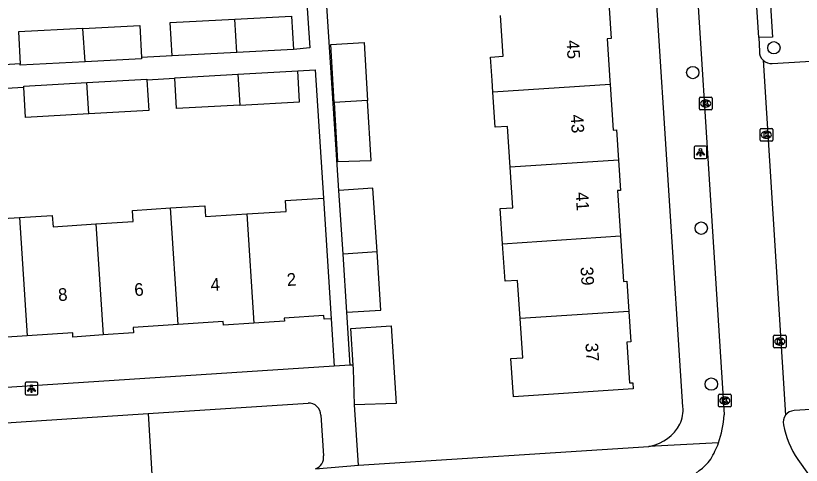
# Model space of a CAD drawing. Extents: x 159689 to 160786, y 387323 to 388339.
# Drawn here: x 160616.3 to 160678.4, y 387969.6 to 388005.1 of the extents above; entities that cross this region are included whole.
import ezdxf

# ---------------------------------------------------------------- set-up
doc = ezdxf.new("R2010")
doc.units = 0
for name, color, linetype in [('IMGEO_Boom', 7, 'Continuous'), ('IMGEO_Groenvoorziening', 7, 'Continuous'), ('IMGEO_Kolk', 7, 'Continuous'), ('IMGEO_Lichtpunt', 7, 'Continuous'), ('IMGEO_Pand', 7, 'Continuous'), ('IMGEO_Pand_nummerreeks', 7, 'Continuous'), ('IMGEO_Rijbaan_lokaal_open', 7, 'Continuous'), ('IMGEO_Voetpad_open', 7, 'Continuous')]:
    doc.layers.add(name, color=color, linetype=linetype)

msp = doc.modelspace()

# ---------------------------------------------------------------- linework, layer by layer
at = {"layer": 'IMGEO_Boom'}
for centre in [(160676.279, 388002.598), (160669.863, 388000.639), (160670.536, 387988.331), (160671.33, 387975.995)]:
    msp.add_circle(centre, 0.489, dxfattribs=at)
at = {"layer": 'IMGEO_Groenvoorziening'}
msp.add_lwpolyline([(160626.789, 387973.67), (160627.108, 387968.428)], dxfattribs=at)
at = {"layer": 'IMGEO_Kolk'}
for p, q in [((160670.384, 387997.767), (160670.384, 387998.619)), ((160670.459, 387998.693), (160671.311, 387998.693)), ((160671.385, 387998.619), (160671.385, 387997.767)), ((160670.872, 387998.473), (160670.897, 387998.473)), ((160671.311, 387997.693), (160670.459, 387997.693)), ((160670.895, 387997.913), (160670.87, 387997.913)), ((160675.184, 387995.289), (160675.184, 387996.141)), ((160675.259, 387996.215), (160676.111, 387996.215)), ((160676.185, 387996.141), (160676.185, 387995.289)), ((160675.672, 387995.995), (160675.697, 387995.995)), ((160676.111, 387995.215), (160675.259, 387995.215)), ((160675.695, 387995.435), (160675.67, 387995.435)), ((160676.244, 387978.937), (160676.244, 387979.789)), ((160676.319, 387979.863), (160677.171, 387979.863)), ((160676.732, 387979.643), (160676.757, 387979.643)), ((160677.245, 387979.789), (160677.245, 387978.937)), ((160677.171, 387978.863), (160676.319, 387978.863)), ((160676.755, 387979.083), (160676.73, 387979.083)), ((160671.898, 387974.264), (160671.898, 387975.116)), ((160671.973, 387975.19), (160672.825, 387975.19)), ((160672.899, 387975.116), (160672.899, 387974.264)), ((160672.409, 387974.41), (160672.384, 387974.41)), ((160672.386, 387974.97), (160672.411, 387974.97)), ((160672.825, 387974.19), (160671.973, 387974.19))]:
    msp.add_line(p, q, dxfattribs=at)
for points in [[(160670.384, 387997.767), (160670.384, 387998.619)], [(160670.459, 387998.693), (160671.311, 387998.693)], [(160671.385, 387998.619), (160671.385, 387997.767)], [(160670.705, 387998.393), (160670.828, 387998.393), (160670.828, 387998.242), (160670.958, 387998.393), (160671.122, 387998.393), (160670.976, 387998.242), (160671.129, 387997.993), (160670.977, 387997.993), (160670.892, 387998.157), (160670.828, 387998.09), (160670.828, 387997.993), (160670.705, 387997.993), (160670.705, 387998.393)], [(160671.311, 387997.693), (160670.459, 387997.693)], [(160675.184, 387995.289), (160675.184, 387996.141)], [(160675.259, 387996.215), (160676.111, 387996.215)], [(160676.185, 387996.141), (160676.185, 387995.289)], [(160675.505, 387995.915), (160675.628, 387995.915), (160675.628, 387995.764), (160675.758, 387995.915), (160675.922, 387995.915), (160675.776, 387995.764), (160675.929, 387995.515), (160675.777, 387995.515), (160675.692, 387995.679), (160675.628, 387995.612), (160675.628, 387995.515), (160675.505, 387995.515), (160675.505, 387995.915)], [(160676.111, 387995.215), (160675.259, 387995.215)], [(160676.244, 387978.937), (160676.244, 387979.789)], [(160676.319, 387979.863), (160677.171, 387979.863)], [(160676.565, 387979.563), (160676.688, 387979.563), (160676.688, 387979.412), (160676.818, 387979.563), (160676.982, 387979.563), (160676.836, 387979.412), (160676.989, 387979.163), (160676.837, 387979.163), (160676.752, 387979.327), (160676.688, 387979.26), (160676.688, 387979.163), (160676.565, 387979.163), (160676.565, 387979.563)], [(160677.245, 387979.789), (160677.245, 387978.937)], [(160677.171, 387978.863), (160676.319, 387978.863)], [(160671.898, 387974.264), (160671.898, 387975.116)], [(160671.973, 387975.19), (160672.825, 387975.19)], [(160672.899, 387975.116), (160672.899, 387974.264)], [(160672.219, 387974.89), (160672.342, 387974.89), (160672.342, 387974.739), (160672.472, 387974.89), (160672.636, 387974.89), (160672.49, 387974.739), (160672.643, 387974.49), (160672.491, 387974.49), (160672.406, 387974.654), (160672.342, 387974.587), (160672.342, 387974.49), (160672.219, 387974.49), (160672.219, 387974.89)], [(160672.825, 387974.19), (160671.973, 387974.19)]]:
    msp.add_lwpolyline(points, dxfattribs=at)
for centre, start, end in [((160670.461, 387998.617), 91.55205, 178.44795), ((160670.461, 387998.617), 91.55205, 178.44795), ((160671.309, 387998.617), 1.55205, 88.44795), ((160671.309, 387998.617), 1.55205, 88.44795), ((160670.461, 387997.769), 181.55205, 268.44795), ((160670.461, 387997.769), 181.55205, 268.44795), ((160671.309, 387997.769), 271.55205, 358.44795), ((160671.309, 387997.769), 271.55205, 358.44795), ((160675.261, 387996.139), 91.55205, 178.44795), ((160675.261, 387996.139), 91.55205, 178.44795), ((160676.109, 387996.139), 1.55205, 88.44795), ((160676.109, 387996.139), 1.55205, 88.44795), ((160675.261, 387995.291), 181.55205, 268.44795), ((160675.261, 387995.291), 181.55205, 268.44795), ((160676.109, 387995.291), 271.55205, 358.44795), ((160676.109, 387995.291), 271.55205, 358.44795), ((160676.321, 387979.787), 91.55205, 178.44795), ((160676.321, 387979.787), 91.55205, 178.44795), ((160677.169, 387979.787), 1.55205, 88.44795), ((160677.169, 387979.787), 1.55205, 88.44795), ((160676.321, 387978.939), 181.55205, 268.44795), ((160676.321, 387978.939), 181.55205, 268.44795), ((160677.169, 387978.939), 271.55205, 358.44795), ((160677.169, 387978.939), 271.55205, 358.44795), ((160671.975, 387975.114), 91.55205, 178.44795), ((160671.975, 387975.114), 91.55205, 178.44795), ((160672.823, 387975.114), 1.55205, 88.44795), ((160672.823, 387975.114), 1.55205, 88.44795), ((160671.975, 387974.266), 181.55205, 268.44795), ((160671.975, 387974.266), 181.55205, 268.44795), ((160672.823, 387974.266), 271.55205, 358.44795), ((160672.823, 387974.266), 271.55205, 358.44795)]:
    msp.add_arc(centre, 0.0765, start, end, dxfattribs=at)
for centre, major_axis, ratio, start_param, end_param in [((160670.871, 387998.193), (-0.387, 0.002), 0.722429, 4.712389, 7.853982), ((160670.896, 387998.193), (-0.39, 0.002), 0.717154, 1.570796, 4.712389), ((160675.671, 387995.715), (-0.387, 0.002), 0.722429, 4.712389, 7.853982), ((160675.696, 387995.715), (-0.39, 0.002), 0.717154, 1.570796, 4.712389), ((160676.731, 387979.363), (-0.387, 0.002), 0.722429, 4.712389, 7.853982), ((160676.756, 387979.363), (-0.39, 0.002), 0.717154, 1.570796, 4.712389), ((160672.385, 387974.69), (-0.387, 0.002), 0.722429, 4.712389, 7.853982), ((160672.41, 387974.69), (-0.39, 0.002), 0.717154, 1.570796, 4.712389)]:
    msp.add_ellipse(centre, major_axis=major_axis, ratio=ratio, start_param=start_param, end_param=end_param, dxfattribs=at)
at = {"layer": 'IMGEO_Lichtpunt'}
for p, q in [((160669.968, 387994.729), (160669.968, 387993.922)), ((160669.968, 387994.729), (160669.968, 387993.922)), ((160670.87, 387994.824), (160670.062, 387994.824)), ((160670.87, 387994.824), (160670.062, 387994.824)), ((160670.964, 387993.922), (160670.964, 387994.729)), ((160670.964, 387993.922), (160670.964, 387994.729)), ((160670.062, 387993.828), (160670.87, 387993.828)), ((160670.062, 387993.828), (160670.87, 387993.828)), ((160617.048, 387976.045), (160617.048, 387975.238)), ((160617.048, 387976.045), (160617.048, 387975.238)), ((160617.95, 387976.14), (160617.142, 387976.14)), ((160617.95, 387976.14), (160617.142, 387976.14)), ((160618.044, 387975.238), (160618.044, 387976.045)), ((160618.044, 387975.238), (160618.044, 387976.045)), ((160617.142, 387975.144), (160617.95, 387975.144)), ((160617.142, 387975.144), (160617.95, 387975.144))]:
    msp.add_line(p, q, dxfattribs=at)
for points in [[(160670.342, 387994.393), (160670.381, 387994.365), (160670.193, 387994.103), (160670.155, 387994.13), (160670.342, 387994.393)], [(160670.444, 387994.345), (160670.491, 387994.345), (160670.491, 387994.023), (160670.444, 387994.023), (160670.444, 387994.345)], [(160670.554, 387994.365), (160670.592, 387994.392), (160670.779, 387994.13), (160670.74, 387994.102), (160670.554, 387994.365)], [(160617.422, 387975.709), (160617.461, 387975.681), (160617.273, 387975.419), (160617.235, 387975.446), (160617.422, 387975.709)], [(160617.524, 387975.661), (160617.571, 387975.661), (160617.571, 387975.339), (160617.524, 387975.339), (160617.524, 387975.661)], [(160617.634, 387975.681), (160617.672, 387975.708), (160617.859, 387975.446), (160617.82, 387975.418), (160617.634, 387975.681)]]:
    msp.add_lwpolyline(points, dxfattribs=at)
for centre in [(160670.467, 387994.527), (160617.547, 387975.843)]:
    msp.add_circle(centre, 0.0994, dxfattribs=at)
for centre, start, end in [((160670.062, 387994.729), 90, 180), ((160670.062, 387994.729), 90, 180), ((160670.87, 387994.729), 0, 90), ((160670.87, 387994.729), 0, 90), ((160670.062, 387993.922), 180, 270), ((160670.062, 387993.922), 180, 270), ((160670.87, 387993.922), 270, 0), ((160670.87, 387993.922), 270, 360), ((160617.142, 387976.045), 90, 180), ((160617.142, 387976.045), 90, 180), ((160617.95, 387976.045), 0, 90), ((160617.95, 387976.045), 0, 90), ((160617.142, 387975.238), 180, 270), ((160617.142, 387975.238), 180, 270), ((160617.95, 387975.238), 270, 0), ((160617.95, 387975.238), 270, 360)]:
    msp.add_arc(centre, 0.0946, start, end, dxfattribs=at)
at = {"layer": 'IMGEO_Pand'}
for points in [[(160663.254, 388005.732), (160663.413, 388003.329), (160663.083, 388003.307), (160663.303, 388000), (160663.323, 387999.695)], [(160628.667, 388001.967), (160628.528, 388004.602), (160633.635, 388004.87)], [(160633.635, 388004.87), (160638.132, 388005.107), (160638.271, 388002.471)], [(160633.803, 388002.237), (160633.635, 388004.87)], [(160654.057, 387999.089), (160653.996, 388000), (160653.873, 388001.857), (160654.871, 388001.923), (160654.656, 388005.16)], [(160621.621, 388004.13), (160626.117, 388004.367), (160626.25, 388001.84)], [(160621.621, 388004.13), (160616.513, 388003.862), (160616.646, 388001.333)], [(160621.789, 388001.497), (160621.621, 388004.13)], [(160641.501, 387998.267), (160641.24, 388002.866), (160643.869, 388003.02), (160644.137, 387998.44)], [(160638.271, 388002.471), (160633.803, 388002.237)], [(160626.25, 388001.84), (160626.256, 388001.731), (160621.789, 388001.497)], [(160633.803, 388002.237), (160628.667, 388001.967)], [(160621.789, 388001.497), (160616.652, 388001.227), (160616.646, 388001.333)], [(160628.879, 388000.195), (160628.877, 388000.225), (160633.872, 388000.504)], [(160633.872, 388000.504), (160638.629, 388000.773)], [(160633.872, 388000.504), (160634.027, 387998.069)], [(160634.027, 387998.069), (160638.765, 387998.332), (160638.629, 388000.773)], [(160621.929, 387999.838), (160626.685, 388000.103), (160626.687, 388000.066)], [(160626.687, 388000.066), (160626.823, 387997.628), (160622.081, 387997.365)], [(160634.027, 387998.069), (160629.012, 387997.791), (160628.879, 388000.195)], [(160616.937, 387999.49), (160616.933, 387999.56), (160621.929, 387999.838)], [(160622.081, 387997.365), (160617.07, 387997.087), (160616.937, 387999.49)], [(160622.081, 387997.365), (160621.929, 387999.838)], [(160663.323, 387999.695), (160654.057, 387999.089)], [(160663.323, 387999.695), (160663.563, 387996.085), (160663.825, 387996.102), (160663.984, 387993.71)], [(160655.42, 387993.149), (160655.206, 387996.381), (160654.241, 387996.316), (160654.057, 387999.089)], [(160644.137, 387998.44), (160641.501, 387998.267)], [(160641.501, 387998.267), (160641.767, 387993.592), (160644.417, 387993.67), (160644.137, 387998.44)], [(160663.984, 387993.71), (160655.42, 387993.149)], [(160663.984, 387993.71), (160664.142, 387991.32), (160663.903, 387991.304), (160664.141, 387987.712)], [(160654.821, 387987.102), (160654.636, 387989.885), (160655.632, 387989.951), (160655.42, 387993.149)], [(160644.883, 387986.452), (160644.553, 387991.49), (160641.874, 387991.314)], [(160642.204, 387986.276), (160641.874, 387991.314)], [(160634.585, 387989.454), (160637.694, 387989.653), (160637.639, 387990.516), (160640.641, 387990.708)], [(160640.641, 387990.708), (160640.933, 387986.153), (160641.252, 387981.163)], [(160622.646, 387988.66), (160625.59, 387988.848), (160625.533, 387989.735), (160628.555, 387989.929)], [(160628.555, 387989.929), (160631.261, 387990.102), (160631.316, 387989.245), (160634.585, 387989.454)], [(160629.152, 387980.714), (160628.555, 387989.929)], [(160616.592, 387989.174), (160619.196, 387989.341), (160619.253, 387988.443), (160622.646, 387988.66)], [(160634.585, 387989.454), (160635.145, 387980.807)], [(160610.612, 387987.877), (160613.621, 387988.07), (160613.563, 387988.98), (160616.592, 387989.174)], [(160616.592, 387989.174), (160617.198, 387979.821)], [(160622.646, 387988.66), (160623.215, 387979.887)], [(160654.821, 387987.102), (160664.141, 387987.712)], [(160664.141, 387987.712), (160664.38, 387984.118), (160664.641, 387984.135), (160664.8, 387981.738)], [(160656.211, 387981.176), (160656.01, 387984.197), (160655.018, 387984.131), (160654.821, 387987.102)], [(160644.883, 387986.452), (160642.204, 387986.276)], [(160642.505, 387981.678), (160642.204, 387986.276)], [(160642.505, 387981.678), (160645.174, 387981.854), (160644.883, 387986.452)], [(160641.252, 387981.163), (160640.697, 387981.128), (160640.679, 387981.418), (160637.538, 387981.217), (160637.554, 387980.961), (160635.145, 387980.807)], [(160664.8, 387981.738), (160664.959, 387979.34), (160664.64, 387979.318), (160664.855, 387976.085), (160665.121, 387976.102), (160665.153, 387975.621), (160655.68, 387974.992), (160655.479, 387978.009), (160656.417, 387978.071), (160656.211, 387981.176)], [(160664.8, 387981.738), (160656.211, 387981.176)], [(160629.152, 387980.714), (160625.59, 387980.486), (160625.617, 387980.055), (160623.215, 387979.887)], [(160635.145, 387980.807), (160632.734, 387980.652), (160632.715, 387980.942), (160629.152, 387980.714)], [(160623.215, 387979.887), (160620.817, 387979.719), (160620.821, 387980.053), (160617.198, 387979.821)], [(160643.008, 387977.5), (160642.817, 387980.384), (160646.004, 387980.595), (160646.411, 387974.462), (160643.112, 387974.349)], [(160617.198, 387979.821), (160613.575, 387979.589), (160613.588, 387979.376), (160611.172, 387979.221)], [(160643.112, 387974.349), (160643.028, 387977.198), (160643.008, 387977.5)]]:
    msp.add_lwpolyline(points, dxfattribs=at)
at = {"layer": 'IMGEO_Rijbaan_lokaal_open'}
for points in [[(160669.102, 388024.452), (160672.297, 387974.434), (160672.334, 387973.554)], [(160675.086, 388003.403), (160673.781, 388023.528)], [(160675.086, 388003.403), (160675.134, 388002.314)], [(160675.429, 388001.605), (160677.2, 387973.542)], [(160678.175, 387970.031), (160680.442, 387966.852), (160681.136, 387965.603), (160681.905, 387963.745), (160682.473, 387961.8), (160682.883, 387959.855), (160683.214, 387956.742), (160683.4, 387955.976)]]:
    msp.add_lwpolyline(points, dxfattribs=at)
for centre, radius, start, end in [((160676.076, 388002.29), 0.942, 178.53575, 226.64659), ((160664.884, 387973.876), 7.457, 340.10711, 357.52185), ((160677.921, 387972.992), 0.907, 142.65432, 193.98172), ((160683.925, 387974.014), 6.995, 190.2225, 214.71422), ((160664.857, 387973.904), 7.491, 329.09251, 339.97733), ((160667.28, 387973.149), 5.06, 293.22988, 322.32238)]:
    msp.add_arc(centre, radius, start, end, dxfattribs=at)
at = {"layer": 'IMGEO_Voetpad_open'}
for points in [[(160641.874, 387991.314), (160639.917, 388021.319), (160639.642, 388025.589)], [(160669.086, 387974.207), (160665.839, 388024.38)], [(160673.781, 388023.528), (160674.892, 388023.594), (160676.157, 388003.427), (160675.086, 388003.403)], [(160638.892, 388012.758), (160639.572, 388002.591), (160638.271, 388002.471)], [(160628.667, 388001.967), (160626.25, 388001.84)], [(160616.646, 388001.333), (160614.487, 388001.206)], [(160676.154, 388001.348), (160680.963, 388001.633), (160682.747, 387974.197)], [(160638.629, 388000.773), (160639.992, 388000.851), (160640.641, 387990.708)], [(160626.687, 388000.066), (160628.879, 388000.195)], [(160614.597, 387999.352), (160616.937, 387999.49)], [(160642.747, 387977.483), (160642.505, 387981.678)], [(160641.252, 387981.163), (160641.496, 387977.402)], [(160643.008, 387977.5), (160642.747, 387977.483)], [(160641.496, 387977.402), (160581.171, 387973.488)], [(160642.747, 387977.483), (160641.496, 387977.402)], [(160626.789, 387973.67), (160639.429, 387974.486)], [(160643.426, 387969.58), (160643.112, 387974.349)], [(160682.747, 387974.197), (160677.871, 387973.896)], [(160613.403, 387967.543), (160613.084, 387972.785), (160626.789, 387973.67)], [(160640.442, 387973.541), (160640.653, 387970.333)], [(160671.896, 387971.339), (160666.387, 387971.071)], [(160643.426, 387969.58), (160666.387, 387971.071)], [(160666.387, 387971.071), (160666.453, 387971.083), (160666.518, 387971.096)], [(160640.012, 387969.294), (160643.426, 387969.58)]]:
    msp.add_lwpolyline(points, dxfattribs=at)
for centre, radius, start, end in [((160676.078, 388002.285), 0.94, 226.3433, 274.61963), ((160639.48, 387973.525), 0.962, 0.94358, 93.0345), ((160666.304, 387973.978), 2.792, 335.59576, 4.71459), ((160677.918, 387972.993), 0.904, 93.01068, 142.61896), ((160665.823, 387974.465), 3.44, 281.65919, 331.51145), ((160639.709, 387970.198), 0.954, 288.5307, 8.12516)]:
    msp.add_arc(centre, radius, start, end, dxfattribs=at)

# ---------------------------------------------------------------- texts
at = {"layer": 'IMGEO_Pand_nummerreeks'}
for s, rotation, p in [('45', 273.21227, (160659.873, 388003.171)), ('43', 273.71382, (160660.193, 387997.296)), ('41', 273.71382, (160660.591, 387991.16)), ('39', 273.71382, (160660.975, 387985.25)), ('4', 3.76846, (160631.746, 387983.354)), ('2', 3.76846, (160637.776, 387983.751)), ('6', 3.76846, (160625.714, 387982.957)), ('8', 3.76846, (160619.686, 387982.56)), ('37', 273.71382, (160661.366, 387979.227))]:
    msp.add_text(s, height=1, rotation=rotation, dxfattribs=at).set_placement(p)

doc.saveas('drawing.dxf')
